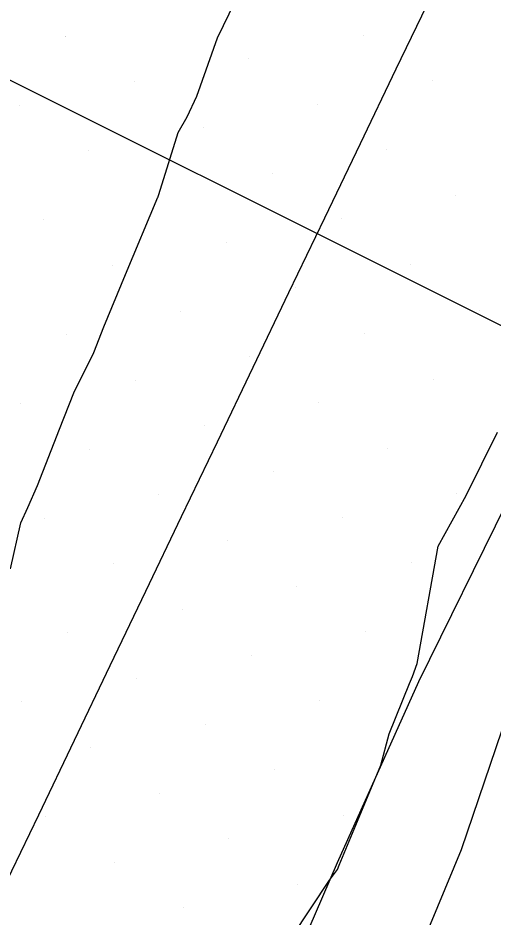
# Model space of a CAD drawing. Extents: x 2354170 to 2357230, y 866100 to 868290.
# Drawn here: x 2355757.88 to 2355772.24, y 867128.7 to 867155.89 of the extents above; entities that cross this region are included whole.
import ezdxf

# ---------------------------------------------------------------- set-up
doc = ezdxf.new("R2010")
doc.units = 0
for name, color, linetype in [('Default', 7, 'Continuous'), ('Exist DTM Breakline', 7, 'Continuous'), ('Exist DTM Scan Elevation Point', 7, 'Continuous'), ('Exist Roads EOP', 7, 'Continuous'), ('Exist Structure Major Box Culvert or Tunnel Topo', 7, 'Continuous'), ('Scratch_Level_0', 7, 'Continuous')]:
    doc.layers.add(name, color=color, linetype=linetype)

msp = doc.modelspace()

# ---------------------------------------------------------------- linework, layer by layer
at = {"layer": 'Default'}
for points in [[(2355756.749, 867093.867), (2355760.929, 867102.705), (2355762.113, 867104.359), (2355765.9, 867115.526), (2355769.664, 867118.023), (2355769.704, 867120.416), (2355768.593, 867124.254), (2355770.075, 867127.862), (2355771.287, 867130.77), (2355773.385, 867136.928), (2355774.425, 867140.2), (2355775.3, 867141.79), (2355777.235, 867145.057), (2355778.79, 867148.644), (2355780.563, 867152.28), (2355786.089, 867162.233)], [(2355757.658, 867139.249), (2355757.97, 867140.636), (2355758.174, 867141.107), (2355758.469, 867141.766), (2355759.134, 867143.469), (2355759.573, 867144.571), (2355760.17, 867145.781), (2355760.479, 867146.559), (2355761.135, 867148.141), (2355762.107, 867150.476), (2355762.113, 867150.491), (2355762.118, 867150.501), (2355762.143, 867150.559), (2355762.727, 867152.429), (2355762.995, 867152.905), (2355763.289, 867153.529), (2355763.915, 867155.294), (2355764.442, 867156.387)], [(2355765.04, 867126.439), (2355767.3, 867129.842), (2355767.537, 867130.163), (2355767.593, 867130.298), (2355768.851, 867133.317), (2355769.098, 867134.26), (2355769.72, 867135.787), (2355769.811, 867136), (2355769.95, 867136.387), (2355770.583, 867139.938), (2355771.424, 867141.461), (2355772.379, 867143.377)]]:
    msp.add_lwpolyline(points, dxfattribs=at)
at = {"layer": 'Exist DTM Breakline'}
msp.add_lwpolyline([(2355770.388, 867156.6), (2355769.306, 867154.346), (2355768.224, 867152.093), (2355767.142, 867149.839), (2355766.06, 867147.585), (2355764.979, 867145.331), (2355763.897, 867143.077), (2355762.816, 867140.823), (2355761.736, 867138.568), (2355760.656, 867136.314), (2355759.577, 867134.059), (2355758.497, 867131.804), (2355757.415, 867129.55)], dxfattribs=at)
at = {"layer": 'Exist DTM Scan Elevation Point'}
for p, q in [((2355759.312, 867155.342), (2355759.312, 867155.342)), ((2355768.326, 867155.374), (2355768.326, 867155.374)), ((2355764.861, 867154.668), (2355764.861, 867154.668)), ((2355761.397, 867153.962), (2355761.397, 867153.962)), ((2355770.411, 867153.994), (2355770.411, 867153.994)), ((2355757.932, 867153.257), (2355757.932, 867153.257)), ((2355766.946, 867153.289), (2355766.946, 867153.289)), ((2355763.482, 867152.583), (2355763.482, 867152.583)), ((2355760.017, 867151.877), (2355760.017, 867151.877)), ((2355769.031, 867151.909), (2355769.031, 867151.909)), ((2355765.567, 867151.204), (2355765.567, 867151.204)), ((2355762.102, 867150.498), (2355762.102, 867150.498)), ((2355771.116, 867150.53), (2355771.116, 867150.53)), ((2355758.638, 867149.792), (2355758.638, 867149.792)), ((2355767.652, 867149.824), (2355767.652, 867149.824)), ((2355764.187, 867149.119), (2355764.187, 867149.119)), ((2355769.737, 867148.445), (2355769.737, 867148.445)), ((2355760.723, 867148.413), (2355760.723, 867148.413)), ((2355766.272, 867147.739), (2355766.272, 867147.739)), ((2355771.822, 867147.065), (2355771.822, 867147.065)), ((2355762.808, 867147.034), (2355762.808, 867147.034)), ((2355759.344, 867146.328), (2355759.344, 867146.328)), ((2355768.357, 867146.36), (2355768.357, 867146.36)), ((2355764.893, 867145.654), (2355764.893, 867145.654)), ((2355761.429, 867144.949), (2355761.429, 867144.949)), ((2355770.442, 867144.98), (2355770.442, 867144.98)), ((2355757.964, 867144.243), (2355757.964, 867144.243)), ((2355766.978, 867144.275), (2355766.978, 867144.275)), ((2355763.514, 867143.569), (2355763.514, 867143.569)), ((2355760.049, 867142.864), (2355760.049, 867142.864)), ((2355769.063, 867142.895), (2355769.063, 867142.895)), ((2355765.598, 867142.19), (2355765.598, 867142.19)), ((2355762.134, 867141.484), (2355762.134, 867141.484)), ((2355771.148, 867141.516), (2355771.148, 867141.516)), ((2355758.67, 867140.779), (2355758.67, 867140.779)), ((2355767.683, 867140.81), (2355767.683, 867140.81)), ((2355764.219, 867140.105), (2355764.219, 867140.105)), ((2355760.755, 867139.399), (2355760.755, 867139.399)), ((2355769.768, 867139.431), (2355769.768, 867139.431)), ((2355766.304, 867138.725), (2355766.304, 867138.725)), ((2355762.84, 867138.02), (2355762.84, 867138.02)), ((2355759.375, 867137.314), (2355759.375, 867137.314)), ((2355768.389, 867137.346), (2355768.389, 867137.346)), ((2355764.925, 867136.64), (2355764.925, 867136.64)), ((2355761.46, 867135.935), (2355761.46, 867135.935)), ((2355757.996, 867135.229), (2355757.996, 867135.229)), ((2355767.01, 867135.261), (2355767.01, 867135.261)), ((2355763.545, 867134.555), (2355763.545, 867134.555)), ((2355760.081, 867133.85), (2355760.081, 867133.85)), ((2355765.63, 867133.176), (2355765.63, 867133.176)), ((2355762.166, 867132.47), (2355762.166, 867132.47)), ((2355758.701, 867131.765), (2355758.701, 867131.765)), ((2355767.715, 867131.796), (2355767.715, 867131.796)), ((2355764.251, 867131.091), (2355764.251, 867131.091)), ((2355760.786, 867130.385), (2355760.786, 867130.385)), ((2355766.336, 867129.712), (2355766.336, 867129.712)), ((2355762.871, 867129.006), (2355762.871, 867129.006))]:
    msp.add_line(p, q, dxfattribs=at)
at = {"layer": 'Exist Roads EOP'}
msp.add_lwpolyline([(2355780.842, 867157.24), (2355778.097, 867151.905), (2355775.359, 867146.566), (2355772.64, 867141.217), (2355769.983, 867135.838), (2355767.525, 867130.365), (2355765.152, 867124.854), (2355762.748, 867119.357), (2355760.327, 867113.867), (2355757.892, 867108.383), (2355755.447, 867102.904), (2355752.994, 867097.428), (2355750.536, 867091.955), (2355748.076, 867086.482), (2355745.615, 867081.01), (2355743.152, 867075.539), (2355740.686, 867070.069), (2355738.216, 867064.602), (2355735.738, 867059.137), (2355733.253, 867053.676), (2355730.761, 867048.218), (2355728.262, 867042.763), (2355725.758, 867037.31)], dxfattribs=at)
at = {"layer": 'Exist Structure Major Box Culvert or Tunnel Topo'}
msp.add_lwpolyline([(2355803.634, 867131.086), (2355798.24, 867133.714), (2355792.865, 867136.38), (2355787.502, 867139.069), (2355782.142, 867141.765), (2355776.779, 867144.455), (2355771.413, 867147.138), (2355766.043, 867149.816), (2355760.673, 867152.492), (2355755.302, 867155.166), (2355749.932, 867157.842), (2355744.562, 867160.519), (2355739.193, 867163.197), (2355733.824, 867165.875), (2355728.455, 867168.553), (2355723.085, 867171.229), (2355717.714, 867173.904), (2355712.344, 867176.58), (2355706.974, 867179.258), (2355701.605, 867181.936), (2355696.236, 867184.614), (2355690.866, 867187.291), (2355685.496, 867189.966), (2355680.125, 867192.642)], dxfattribs=at)
at = {"layer": 'Scratch_Level_0'}
for p, q in [((2355759.311, 867155.342), (2355759.311, 867155.342)), ((2355768.325, 867155.374), (2355768.325, 867155.374)), ((2355764.86, 867154.669), (2355764.86, 867154.669)), ((2355761.396, 867153.963), (2355761.396, 867153.963)), ((2355770.41, 867153.995), (2355770.41, 867153.995)), ((2355766.945, 867153.289), (2355766.945, 867153.289)), ((2355763.481, 867152.584), (2355763.481, 867152.584)), ((2355769.03, 867151.91), (2355769.03, 867151.91)), ((2355765.566, 867151.204), (2355765.566, 867151.204)), ((2355771.115, 867150.53), (2355771.115, 867150.53)), ((2355767.651, 867149.825), (2355767.651, 867149.825)), ((2355769.736, 867148.445), (2355769.736, 867148.445))]:
    msp.add_line(p, q, dxfattribs=at)

doc.saveas('drawing.dxf')
